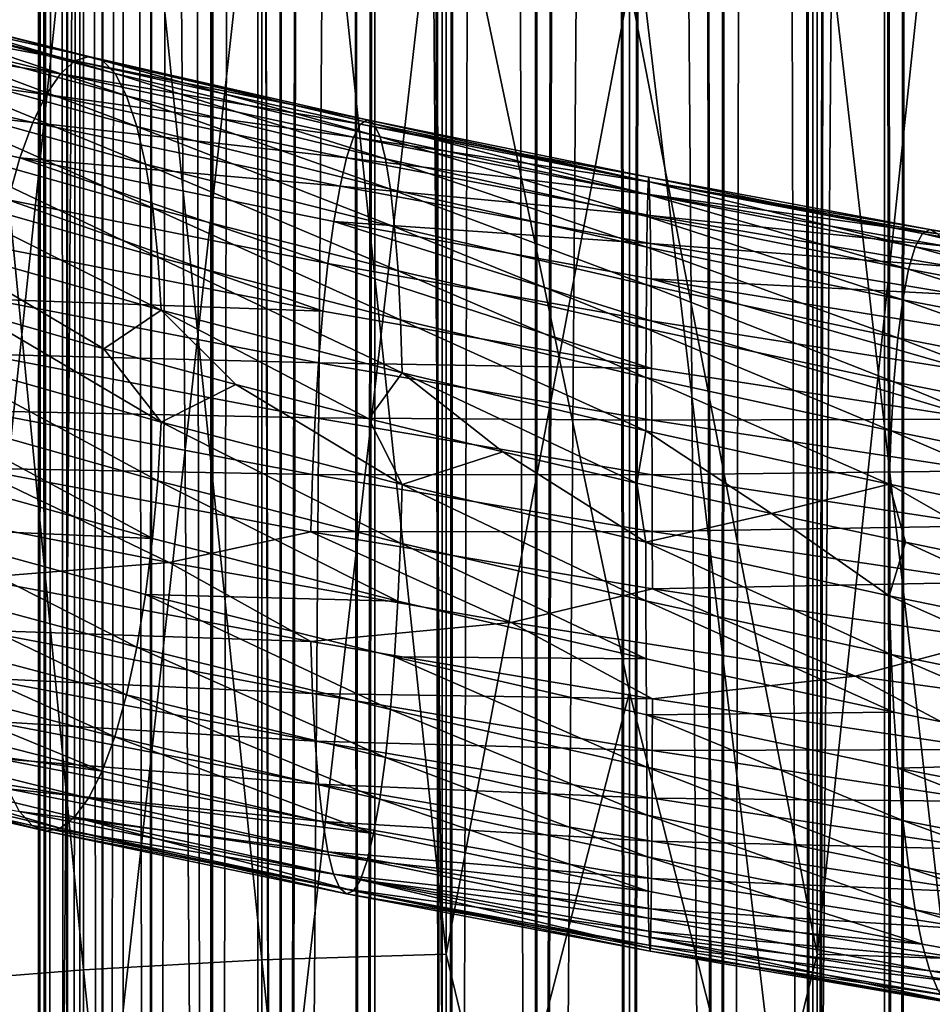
# Model space of a CAD drawing. Header units: metres. Extents: x -44 to 117, y -432 to 89.
# Tile 685 of 1056: x -3.61 to 1.79, y -168.83 to -163. Entities that reach past the tile are written whole.
import ezdxf

# ---------------------------------------------------------------- set-up
doc = ezdxf.new("R2010")
doc.units = ezdxf.units.M
doc.layers.add('solid_125568', color=7, linetype='CONTINUOUS')

msp = doc.modelspace()

# ---------------------------------------------------------------- linework, layer by layer
at = {"layer": 'solid_125568'}
for points in [[(-3.456913, -15, 449.452515), (-3.456909, -205, 449.452484), (-3.5, -205, 450)], [(-3.5, -15, 450), (-3.5, -205, 450), (-3.458443, -205, 450.53775)], [(-3.456913, -15, 449.452515), (-3.5, -205, 450), (-3.5, -15, 450)], [(-3.456913, -15, 450.547516), (-3.5, -15, 450), (-3.458443, -205, 450.53775)], [(-3.456913, -15, 450.547516), (-3.458443, -205, 450.53775), (-3.331574, -205, 451.072662)], [(-3.456913, -15, 449.452515), (-3.328704, -15, 448.918457), (-3.456909, -205, 449.452484)], [(-3.328702, -15, 451.081543), (-3.456913, -15, 450.547516), (-3.331574, -205, 451.072662)], [(-3.328704, -15, 448.918457), (-3.328528, -205, 448.917908), (-3.456909, -205, 449.452484)], [(-3.328702, -15, 451.081543), (-3.331574, -205, 451.072662), (-3.122506, -205, 451.581116)], [(-3.328704, -15, 448.918457), (-3.118528, -15, 448.411041), (-3.328528, -205, 448.917908)], [(-3.118521, -15, 451.588959), (-3.328702, -15, 451.081543), (-3.122506, -205, 451.581116)], [(-3.118528, -15, 448.411041), (-3.118023, -205, 448.410065), (-3.328528, -205, 448.917908)], [(-3.118521, -15, 451.588959), (-3.122506, -205, 451.581116), (-2.836399, -205, 452.050568)], [(-3.118528, -15, 448.411041), (-2.831564, -15, 447.942749), (-3.118023, -205, 448.410065)], [(-2.83155, -15, 452.057251), (-3.118521, -15, 451.588959), (-2.836399, -205, 452.050568)], [(-2.831564, -15, 447.942749), (-2.83059, -205, 447.941406), (-3.118023, -205, 448.410065)], [(-2.83155, -15, 452.057251), (-2.836399, -205, 452.050568), (-2.48031, -205, 452.469421)], [(-2.831564, -15, 447.942749), (-2.474878, -15, 447.525146), (-2.83059, -205, 447.941406)], [(-2.474857, -15, 452.474884), (-2.83155, -15, 452.057251), (-2.48031, -205, 452.469421)], [(-2.474878, -15, 447.525146), (-2.473318, -205, 447.52356), (-2.83059, -205, 447.941406)], [(-2.474857, -15, 452.474884), (-2.48031, -205, 452.469421), (-2.063026, -205, 452.827362)], [(-2.44949, -21, 447.5), (-2.473318, -205, 447.52356), (-2.474878, -15, 447.525146)], [(-2.44949, -21, 452.5), (-2.474857, -15, 452.474884), (-2.063026, -205, 452.827362)], [(-2.44949, -21, 447.5), (-2.090868, -21.30682, 447.193176), (-2.473318, -205, 447.52356)], [(-2.090868, -21.306822, 452.806824), (-2.44949, -21, 452.5), (-2.063026, -205, 452.827362)], [(-2.090868, -21.30682, 447.193176), (-2.055024, -205, 447.16684), (-2.473318, -205, 447.52356)], [(-2.090868, -21.30682, 447.193176), (-1.716968, -21.549931, 446.950073), (-2.055024, -205, 447.16684)], [(-1.716967, -21.549931, 453.049927), (-2.090868, -21.306822, 452.806824), (-2.063026, -205, 452.827362)], [(1.716967, -21.549931, 446.950073), (2.090868, -21.306822, 447.193176), (2.063026, -205, 447.172638)], [(2.090868, -21.30682, 452.806824), (1.716968, -21.549931, 453.049927), (2.055024, -205, 452.83316)], [(-1.716967, -21.549931, 453.049927), (-2.063026, -205, 452.827362), (-1.594842, -205, 453.115509)], [(-1.716968, -21.549931, 446.950073), (-1.586027, -205, 446.879974), (-2.055024, -205, 447.16684)], [(-1.716968, -21.549931, 446.950073), (-1.336233, -21.73488, 446.765106), (-1.586027, -205, 446.879974)], [(-1.336233, -21.73488, 453.234894), (-1.716967, -21.549931, 453.049927), (-1.594842, -205, 453.115509)], [(1.336233, -21.73488, 446.765106), (1.716967, -21.549931, 446.950073), (1.594842, -205, 446.884491)], [(1.716968, -21.549931, 453.049927), (1.336233, -21.73488, 453.234894), (1.586027, -205, 453.120026)], [(1.716968, -21.549931, 453.049927), (1.586027, -205, 453.120026), (2.055024, -205, 452.83316)], [(1.716967, -21.549931, 446.950073), (2.063026, -205, 447.172638), (1.594842, -205, 446.884491)], [(-1.336233, -21.73488, 453.234894), (-1.594842, -205, 453.115509), (-1.087309, -205, 453.326813)], [(-1.336233, -21.73488, 446.765106), (-1.077899, -205, 446.670105), (-1.586027, -205, 446.879974)], [(-1.336233, -21.73488, 446.765106), (-0.953612, -21.867586, 446.632416), (-1.077899, -205, 446.670105)], [(-0.953611, -21.867588, 453.367584), (-1.336233, -21.73488, 453.234894), (-1.087309, -205, 453.326813)], [(0.953611, -21.867588, 446.632416), (1.336233, -21.73488, 446.765106), (1.087309, -205, 446.673187)], [(1.336233, -21.73488, 453.234894), (0.953612, -21.867586, 453.367584), (1.077899, -205, 453.329895)], [(1.336233, -21.73488, 453.234894), (1.077899, -205, 453.329895), (1.586027, -205, 453.120026)], [(1.336233, -21.73488, 446.765106), (1.594842, -205, 446.884491), (1.087309, -205, 446.673187)], [(-0.953611, -21.867588, 453.367584), (-1.087309, -205, 453.326813), (-0.55295, -205, 453.456055)], [(-0.953612, -21.867586, 446.632416), (-0.571486, -21.95303, 446.546967), (-1.077899, -205, 446.670105)], [(-0.571478, -21.953032, 453.453033), (-0.953611, -21.867588, 453.367584), (-0.55295, -205, 453.456055)], [(0.953611, -21.867588, 446.632416), (1.087309, -205, 446.673187), (0.55295, -205, 446.543945)], [(0.571478, -21.953032, 446.546967), (0.953611, -21.867588, 446.632416), (0.55295, -205, 446.543945)], [(0.953612, -21.867586, 453.367584), (0.571486, -21.95303, 453.453033), (1.077899, -205, 453.329895)], [(-0.571486, -21.95303, 446.546967), (-0.543176, -205, 446.542419), (-1.077899, -205, 446.670105)], [(-0.571486, -21.95303, 446.546967), (-0.190366, -21.99482, 446.505188), (-0.543176, -205, 446.542419)], [(-0.190361, -21.99482, 453.494812), (-0.571478, -21.953032, 453.453033), (-0.55295, -205, 453.456055)], [(0.190361, -21.99482, 446.505188), (0.571478, -21.953032, 446.546967), (0.55295, -205, 446.543945)], [(0.571486, -21.95303, 453.453033), (0.190366, -21.99482, 453.494812), (0.543176, -205, 453.457581)], [(0.571486, -21.95303, 453.453033), (0.543176, -205, 453.457581), (1.077899, -205, 453.329895)], [(-0.190361, -21.99482, 453.494812), (-0.55295, -205, 453.456055), (-0.004948, -205, 453.5)], [(-0.190366, -21.99482, 446.505188), (0.004948, -205, 446.5), (-0.543176, -205, 446.542419)], [(-0.190366, -21.99482, 446.505188), (0.190361, -21.99482, 446.505188), (0.004948, -205, 446.5)], [(0.190366, -21.99482, 453.494812), (-0.190361, -21.99482, 453.494812), (-0.004948, -205, 453.5)], [(0.190366, -21.99482, 453.494812), (-0.004948, -205, 453.5), (0.543176, -205, 453.457581)], [(0.190361, -21.99482, 446.505188), (0.55295, -205, 446.543945), (0.004948, -205, 446.5)], [(-1.509208, -312.366974, 242.247192), (-1.509208, -117.572006, 207.899582), (-2.998006, -117.617592, 207.641052)], [(0, -312.351715, 242.333755), (0, -117.55674, 207.986145), (-1.509208, -117.572006, 207.899582)], [(-1.509208, -312.366974, 242.247192), (0, -312.351715, 242.333755), (-1.509208, -117.572006, 207.899582)], [(1.509208, -312.366974, 242.247192), (1.509208, -117.572006, 207.899582), (0, -117.55674, 207.986145)], [(1.509208, -312.366974, 242.247192), (0, -117.55674, 207.986145), (0, -312.351715, 242.333755)], [(2.998006, -312.412567, 241.988663), (2.998006, -117.617592, 207.641052), (1.509208, -117.572006, 207.899582)], [(1.509208, -312.366974, 242.247192), (2.998006, -312.412567, 241.988663), (1.509208, -117.572006, 207.899582)], [(-2.998006, -312.412567, 241.988663), (-2.998006, -117.617592, 207.641052), (-4.446262, -117.692879, 207.214066)], [(-2.998006, -312.412567, 241.988663), (-1.509208, -312.366974, 242.247192), (-2.998006, -117.617592, 207.641052)], [(-4.446262, -312.487854, 241.561676), (-2.998006, -312.412567, 241.988663), (-4.446262, -117.692879, 207.214066)], [(-4.446262, -316.730438, 217.500839), (-4.446262, -121.935455, 183.153229), (-2.998006, -122.010742, 182.726242)], [(-2.998006, -316.805725, 217.073853), (-4.446262, -316.730438, 217.500839), (-2.998006, -122.010742, 182.726242)], [(-2.998006, -316.805725, 217.073853), (-2.998006, -122.010742, 182.726242), (-1.509208, -122.056328, 182.467712)], [(1.509208, -316.851318, 216.815323), (1.509208, -122.056328, 182.467712), (2.998006, -122.010742, 182.726242)], [(2.998006, -316.805725, 217.073853), (1.509208, -316.851318, 216.815323), (2.998006, -122.010742, 182.726242)], [(-1.509208, -316.851318, 216.815323), (-2.998006, -316.805725, 217.073853), (-1.509208, -122.056328, 182.467712)], [(-1.509208, -316.851318, 216.815323), (-1.509208, -122.056328, 182.467712), (0, -122.071594, 182.381149)], [(0, -316.866577, 216.72876), (-1.509208, -316.851318, 216.815323), (0, -122.071594, 182.381149)], [(0, -316.866577, 216.72876), (0, -122.071594, 182.381149), (1.509208, -122.056328, 182.467712)], [(1.509208, -316.851318, 216.815323), (0, -316.866577, 216.72876), (1.509208, -122.056328, 182.467712)], [(-2.177384, -158.178726, 949.973145), (-1.085199, -168.53212, 952.041321), (-1.085199, -158.133347, 950.182373)], [(0, -162.79805, 951.154236), (-1.085199, -158.133347, 950.182373), (-1.085199, -168.53212, 952.041321)], [(1.109473, -158.134018, 950.17926), (0, -162.79805, 951.154236), (1.109473, -168.532623, 952.038208)], [(1.109473, -158.134018, 950.17926), (1.109473, -168.532623, 952.038208), (2.201037, -158.180069, 949.96698)], [(-3.232239, -158.253983, 949.626282), (-2.177384, -168.566925, 951.830078), (-2.177384, -158.178726, 949.973145)], [(-2.177384, -158.178726, 949.973145), (-2.177384, -168.566925, 951.830078), (-1.085199, -168.53212, 952.041321)], [(1.109473, -168.532623, 952.038208), (2.201037, -168.567947, 951.823853), (2.201037, -158.180069, 949.96698)], [(-4.231679, -158.357803, 949.147644), (-3.232239, -168.624664, 951.479858), (-3.232239, -158.253983, 949.626282)], [(-3.232239, -158.253983, 949.626282), (-3.232239, -168.624664, 951.479858), (-2.177384, -168.566925, 951.830078)], [(-4.231679, -158.357803, 949.147644), (-4.231679, -168.7043, 950.996643), (-3.232239, -168.624664, 951.479858)], [(-3.254865, -161.585587, 934.268799), (-4.252891, -171.100342, 936.460388), (-4.252891, -161.481171, 934.750244)], [(-3.254865, -161.585587, 934.268799), (-3.254865, -171.18045, 935.974304), (-4.252891, -171.100342, 936.460388)], [(-2.201037, -161.661499, 933.918945), (-3.254865, -171.18045, 935.974304), (-3.254865, -161.585587, 934.268799)], [(-2.201037, -161.661499, 933.918945), (-2.201037, -171.238678, 935.621094), (-3.254865, -171.18045, 935.974304)], [(-1.109473, -161.707535, 933.706665), (-2.201037, -171.238678, 935.621094), (-2.201037, -161.661499, 933.918945)], [(2.177384, -161.662842, 933.912781), (2.177384, -171.239716, 935.614868), (1.085199, -161.708191, 933.703552)], [(-1.109473, -161.707535, 933.706665), (-1.109473, -171.273987, 935.406738), (-2.201037, -171.238678, 935.621094)], [(0, -166.981705, 934.632019), (-1.109473, -171.273987, 935.406738), (-1.109473, -161.707535, 933.706665)], [(0, -162.111542, 933.714478), (0, -166.981705, 934.632019), (-1.109473, -161.707535, 933.706665)], [(1.085199, -161.708191, 933.703552), (1.085199, -171.27449, 935.403625), (0, -162.111542, 933.714478)], [(2.177384, -171.239716, 935.614868), (1.085199, -171.27449, 935.403625), (1.085199, -161.708191, 933.703552)], [(1.085199, -171.27449, 935.403625), (0, -166.981705, 934.632019), (0, -162.111542, 933.714478)], [(0, -173.034546, 952.748901), (0, -162.79805, 951.154236), (-1.085199, -168.53212, 952.041321)], [(1.109473, -168.532623, 952.038208), (0, -162.79805, 951.154236), (0, -173.034546, 952.748901)], [(-4.939252, -162.836761, 929.478394), (-3.28515, -163.246216, 929.109741), (-5.066371, -162.910995, 929.092896)], [(-4.813447, -162.811569, 929.868347), (-3.201391, -163.219513, 929.510681), (-4.939252, -162.836761, 929.478394)], [(-3.201391, -163.219513, 929.510681), (-3.28515, -163.246216, 929.109741), (-4.939252, -162.836761, 929.478394)], [(-3.120781, -163.243866, 929.906616), (-3.201391, -163.219513, 929.510681), (-4.813447, -162.811569, 929.868347)], [(-4.692291, -162.837479, 930.253784), (-3.120781, -163.243866, 929.906616), (-4.813447, -162.811569, 929.868347)], [(-3.045585, -163.321411, 930.28833), (-3.120781, -163.243866, 929.906616), (-4.692291, -162.837479, 930.253784)], [(-4.579038, -162.916534, 930.625793), (-3.045585, -163.321411, 930.28833), (-4.692291, -162.837479, 930.253784)], [(-5.066371, -162.910995, 929.092896), (-3.36971, -163.321884, 928.712952), (-5.191777, -163.032135, 928.720642)], [(-3.28515, -163.246216, 929.109741), (-3.36971, -163.321884, 928.712952), (-5.066371, -162.910995, 929.092896)], [(-2.977453, -163.452881, 930.647217), (-3.045585, -163.321411, 930.28833), (-4.579038, -162.916534, 930.625793)], [(-4.47625, -163.049469, 930.976074), (-2.977453, -163.452881, 930.647217), (-4.579038, -162.916534, 930.625793)], [(-5.191777, -163.032135, 928.720642), (-3.453038, -163.444336, 928.329529), (-5.312864, -163.197952, 928.370728)], [(-3.36971, -163.321884, 928.712952), (-3.453038, -163.444336, 928.329529), (-5.191777, -163.032135, 928.720642)], [(-2.917159, -163.633469, 930.976685), (-2.977453, -163.452881, 930.647217), (-4.47625, -163.049469, 930.976074)], [(-4.385289, -163.23143, 931.297974), (-2.917159, -163.633469, 930.976685), (-4.47625, -163.049469, 930.976074)], [(-5.312864, -163.197952, 928.370728), (-3.533536, -163.611298, 927.96875), (-5.427065, -163.406189, 928.052307)], [(-3.453038, -163.444336, 928.329529), (-3.533536, -163.611298, 927.96875), (-5.312864, -163.197952, 928.370728)], [(-2.865476, -163.856949, 931.270508), (-2.917159, -163.633469, 930.976685), (-4.385289, -163.23143, 931.297974)], [(-4.307433, -163.456207, 931.58551), (-2.865476, -163.856949, 931.270508), (-4.385289, -163.23143, 931.297974)], [(-3.28515, -163.246216, 929.109741), (-1.593918, -163.621155, 928.914978), (-3.36971, -163.321884, 928.712952)], [(-3.201391, -163.219513, 929.510681), (-1.553152, -163.593872, 929.32251), (-3.28515, -163.246216, 929.109741)], [(-1.553152, -163.593872, 929.32251), (-1.593918, -163.621155, 928.914978), (-3.28515, -163.246216, 929.109741)], [(-1.513999, -163.617615, 929.72467), (-1.553152, -163.593872, 929.32251), (-3.201391, -163.219513, 929.510681)], [(-3.120781, -163.243866, 929.906616), (-1.513999, -163.617615, 929.72467), (-3.201391, -163.219513, 929.510681)], [(-1.477711, -163.69455, 930.112122), (-1.513999, -163.617615, 929.72467), (-3.120781, -163.243866, 929.906616)], [(-3.045585, -163.321411, 930.28833), (-1.477711, -163.69455, 930.112122), (-3.120781, -163.243866, 929.906616)], [(-3.36971, -163.321884, 928.712952), (-1.634963, -163.697372, 928.511475), (-3.453038, -163.444336, 928.329529)], [(-1.593918, -163.621155, 928.914978), (-1.634963, -163.697372, 928.511475), (-3.36971, -163.321884, 928.712952)], [(-1.445004, -163.825439, 930.476013), (-1.477711, -163.69455, 930.112122), (-3.045585, -163.321411, 930.28833)], [(-2.977453, -163.452881, 930.647217), (-1.445004, -163.825439, 930.476013), (-3.045585, -163.321411, 930.28833)], [(-5.427065, -163.406189, 928.052307), (-3.609648, -163.82048, 927.639832), (-3.67944, -164.068893, 927.351135)], [(-3.533536, -163.611298, 927.96875), (-3.609648, -163.82048, 927.639832), (-5.427065, -163.406189, 928.052307)], [(-3.453038, -163.444336, 928.329529), (-1.675272, -163.820297, 928.121277), (-3.533536, -163.611298, 927.96875)], [(-1.634963, -163.697372, 928.511475), (-1.675272, -163.820297, 928.121277), (-3.453038, -163.444336, 928.329529)], [(-2.823446, -164.117065, 931.522766), (-2.865476, -163.856949, 931.270508), (-4.307433, -163.456207, 931.58551)], [(-4.24422, -163.717484, 931.832825), (-2.823446, -164.117065, 931.522766), (-4.307433, -163.456207, 931.58551)], [(-1.416057, -164.005463, 930.809753), (-1.445004, -163.825439, 930.476013), (-2.977453, -163.452881, 930.647217)], [(-2.917159, -163.633469, 930.976685), (-1.416057, -164.005463, 930.809753), (-2.977453, -163.452881, 930.647217)], [(-3.533536, -163.611298, 927.96875), (-1.714272, -163.98764, 927.753845), (-3.609648, -163.82048, 927.639832)], [(-1.675272, -163.820297, 928.121277), (-1.714272, -163.98764, 927.753845), (-3.533536, -163.611298, 927.96875)], [(-1.593918, -163.621155, 928.914978), (0.115402, -163.96167, 928.898865), (-1.634963, -163.697372, 928.511475)], [(-1.553152, -163.593872, 929.32251), (0.112713, -163.934708, 929.308411), (-1.593918, -163.621155, 928.914978)], [(0.112713, -163.934708, 929.308411), (0.115402, -163.96167, 928.898865), (-1.593918, -163.621155, 928.914978)], [(0.109966, -163.958801, 929.712463), (0.112713, -163.934708, 929.308411), (-1.553152, -163.593872, 929.32251)], [(-1.513999, -163.617615, 929.72467), (0.109966, -163.958801, 929.712463), (-1.553152, -163.593872, 929.32251)], [(0.106934, -164.036041, 930.101501), (0.109966, -163.958801, 929.712463), (-1.513999, -163.617615, 929.72467)], [(-1.477711, -163.69455, 930.112122), (0.106934, -164.036041, 930.101501), (-1.513999, -163.617615, 929.72467)], [(-1.391132, -164.228424, 931.107239), (-1.416057, -164.005463, 930.809753), (-2.917159, -163.633469, 930.976685)], [(-2.865476, -163.856949, 931.270508), (-1.391132, -164.228424, 931.107239), (-2.917159, -163.633469, 930.976685)], [(-2.792173, -164.407501, 931.727356), (-2.823446, -164.117065, 931.522766), (-4.24422, -163.717484, 931.832825)], [(-4.197252, -164.008957, 932.033936), (-2.792173, -164.407501, 931.727356), (-4.24422, -163.717484, 931.832825)], [(-1.634963, -163.697372, 928.511475), (0.118338, -164.037521, 928.493225), (-1.675272, -163.820297, 928.121277)], [(0.115402, -163.96167, 928.898865), (0.118338, -164.037521, 928.493225), (-1.634963, -163.697372, 928.511475)], [(0.103844, -164.167236, 930.466736), (0.106934, -164.036041, 930.101501), (-1.477711, -163.69455, 930.112122)], [(-1.445004, -163.825439, 930.476013), (0.103844, -164.167236, 930.466736), (-1.477711, -163.69455, 930.112122)], [(-3.609648, -163.82048, 927.639832), (-1.785755, -164.44574, 927.123901), (-3.67944, -164.068893, 927.351135)], [(-3.609648, -163.82048, 927.639832), (-1.751433, -164.197144, 927.41864), (-1.785755, -164.44574, 927.123901)], [(-1.714272, -163.98764, 927.753845), (-1.751433, -164.197144, 927.41864), (-3.609648, -163.82048, 927.639832)], [(-1.370759, -164.488022, 931.362244), (-1.391132, -164.228424, 931.107239), (-2.865476, -163.856949, 931.270508)], [(-2.823446, -164.117065, 931.522766), (-1.370759, -164.488022, 931.362244), (-2.865476, -163.856949, 931.270508)], [(-1.675272, -163.820297, 928.121277), (0.121507, -164.160095, 928.100891), (-1.714272, -163.98764, 927.753845)], [(0.118338, -164.037521, 928.493225), (0.121507, -164.160095, 928.100891), (-1.675272, -163.820297, 928.121277)], [(0.101114, -164.347519, 930.801514), (0.103844, -164.167236, 930.466736), (-1.445004, -163.825439, 930.476013)], [(-1.416057, -164.005463, 930.809753), (0.101114, -164.347519, 930.801514), (-1.445004, -163.825439, 930.476013)], [(0.106934, -164.036041, 930.101501), (1.690505, -164.346649, 930.257263), (0.109966, -163.958801, 929.712463)], [(0.109966, -163.958801, 929.712463), (1.732825, -164.268188, 929.870728), (0.112713, -163.934708, 929.308411)], [(1.690505, -164.346649, 930.257263), (1.732825, -164.268188, 929.870728), (0.109966, -163.958801, 929.712463)], [(0.112713, -163.934708, 929.308411), (1.777446, -164.242859, 929.469238), (0.115402, -163.96167, 928.898865)], [(1.732825, -164.268188, 929.870728), (1.777446, -164.242859, 929.469238), (0.112713, -163.934708, 929.308411)], [(0.115402, -163.96167, 928.898865), (1.823563, -164.26857, 929.062195), (0.118338, -164.037521, 928.493225)], [(1.777446, -164.242859, 929.469238), (1.823563, -164.26857, 929.062195), (0.115402, -163.96167, 928.898865)], [(-2.772758, -164.721954, 931.878296), (-2.792173, -164.407501, 931.727356), (-4.197252, -164.008957, 932.033936)], [(-4.168123, -164.324265, 932.183044), (-2.772758, -164.721954, 931.878296), (-4.197252, -164.008957, 932.033936)], [(-1.714272, -163.98764, 927.753845), (0.124447, -164.327087, 927.731262), (-1.751433, -164.197144, 927.41864)], [(0.121507, -164.160095, 928.100891), (0.124447, -164.327087, 927.731262), (-1.714272, -163.98764, 927.753845)], [(0.099, -164.570694, 931.09967), (0.101114, -164.347519, 930.801514), (-1.416057, -164.005463, 930.809753)], [(-1.391132, -164.228424, 931.107239), (0.099, -164.570694, 931.09967), (-1.416057, -164.005463, 930.809753)], [(-3.67944, -164.068893, 927.351135), (-1.816176, -164.727036, 926.874146), (-3.741262, -164.350098, 927.106812)], [(-3.67944, -164.068893, 927.351135), (-1.785755, -164.44574, 927.123901), (-1.816176, -164.727036, 926.874146)], [(0.103844, -164.167236, 930.466736), (1.65165, -164.479004, 930.620056), (0.106934, -164.036041, 930.101501)], [(1.65165, -164.479004, 930.620056), (1.690505, -164.346649, 930.257263), (0.106934, -164.036041, 930.101501)], [(0.118338, -164.037521, 928.493225), (1.87045, -164.343201, 928.659058), (0.121507, -164.160095, 928.100891)], [(1.823563, -164.26857, 929.062195), (1.87045, -164.343201, 928.659058), (0.118338, -164.037521, 928.493225)], [(-1.355536, -164.778, 931.568665), (-1.370759, -164.488022, 931.362244), (-2.823446, -164.117065, 931.522766)], [(-2.792173, -164.407501, 931.727356), (-1.355536, -164.778, 931.568665), (-2.823446, -164.117065, 931.522766)], [(-1.751433, -164.197144, 927.41864), (0.128195, -164.784546, 927.096863), (-1.785755, -164.44574, 927.123901)], [(-1.751433, -164.197144, 927.41864), (0.126658, -164.536255, 927.393738), (0.128195, -164.784546, 927.096863)], [(0.124447, -164.327087, 927.731262), (0.126658, -164.536255, 927.393738), (-1.751433, -164.197144, 927.41864)], [(0.101114, -164.347519, 930.801514), (1.617272, -164.660355, 930.952515), (0.103844, -164.167236, 930.466736)], [(1.617272, -164.660355, 930.952515), (1.65165, -164.479004, 930.620056), (0.103844, -164.167236, 930.466736)], [(0.121507, -164.160095, 928.100891), (1.917064, -164.4646, 928.269104), (0.124447, -164.327087, 927.731262)], [(1.87045, -164.343201, 928.659058), (1.917064, -164.4646, 928.269104), (0.121507, -164.160095, 928.100891)], [(0.097484, -164.830475, 931.355225), (0.099, -164.570694, 931.09967), (-1.391132, -164.228424, 931.107239)], [(-1.370759, -164.488022, 931.362244), (0.097484, -164.830475, 931.355225), (-1.391132, -164.228424, 931.107239)], [(1.732825, -164.268188, 929.870728), (3.336124, -164.547165, 930.197144), (1.777446, -164.242859, 929.469238)], [(1.777446, -164.242859, 929.469238), (3.422115, -164.519714, 929.802551), (1.823563, -164.26857, 929.062195)], [(3.336124, -164.547165, 930.197144), (3.422115, -164.519714, 929.802551), (1.777446, -164.242859, 929.469238)], [(-3.113341, -164.949585, 932.029602), (-2.772758, -164.721954, 931.878296), (-4.168123, -164.324265, 932.183044)], [(-3.883921, -164.729416, 932.200195), (-3.113341, -164.949585, 932.029602), (-4.168123, -164.324265, 932.183044)], [(1.690505, -164.346649, 930.257263), (3.254993, -164.627731, 930.577087), (1.732825, -164.268188, 929.870728)], [(3.254993, -164.627731, 930.577087), (3.336124, -164.547165, 930.197144), (1.732825, -164.268188, 929.870728)], [(-3.741262, -164.350098, 927.106812), (-1.816176, -164.727036, 926.874146), (-3.793779, -164.656815, 926.910217)], [(0.099, -164.570694, 931.09967), (1.588139, -164.884491, 931.248718), (0.101114, -164.347519, 930.801514)], [(1.588139, -164.884491, 931.248718), (1.617272, -164.660355, 930.952515), (0.101114, -164.347519, 930.801514)], [(0.124447, -164.327087, 927.731262), (1.961915, -164.630524, 927.901733), (0.126658, -164.536255, 927.393738)], [(1.917064, -164.4646, 928.269104), (1.961915, -164.630524, 927.901733), (0.124447, -164.327087, 927.731262)], [(1.65165, -164.479004, 930.620056), (3.180812, -164.762054, 930.933716), (1.690505, -164.346649, 930.257263)], [(3.180812, -164.762054, 930.933716), (3.254993, -164.627731, 930.577087), (1.690505, -164.346649, 930.257263)], [(-1.346055, -165.092056, 931.72052), (-1.355536, -164.778, 931.568665), (-2.792173, -164.407501, 931.727356)], [(-2.772758, -164.721954, 931.878296), (-1.346055, -165.092056, 931.72052), (-2.792173, -164.407501, 931.727356)], [(-1.785755, -164.44574, 927.123901), (0.129522, -165.065552, 926.845032), (-1.816176, -164.727036, 926.874146)], [(-1.785755, -164.44574, 927.123901), (0.128195, -164.784546, 927.096863), (0.129522, -165.065552, 926.845032)], [(0.096484, -165.120575, 931.56189), (0.097484, -164.830475, 931.355225), (-1.370759, -164.488022, 931.362244)], [(-1.355536, -164.778, 931.568665), (0.096484, -165.120575, 931.56189), (-1.370759, -164.488022, 931.362244)], [(1.617272, -164.660355, 930.952515), (3.115174, -164.945267, 931.260681), (1.65165, -164.479004, 930.620056)], [(3.115174, -164.945267, 931.260681), (3.180812, -164.762054, 930.933716), (1.65165, -164.479004, 930.620056)], [(0.126658, -164.536255, 927.393738), (2.040859, -165.086243, 927.270935), (0.128195, -164.784546, 927.096863)], [(0.126658, -164.536255, 927.393738), (2.003477, -164.83873, 927.566223), (2.040859, -165.086243, 927.270935)], [(1.961915, -164.630524, 927.901733), (2.003477, -164.83873, 927.566223), (0.126658, -164.536255, 927.393738)], [(0.097484, -164.830475, 931.355225), (1.56475, -165.145111, 931.502441), (0.099, -164.570694, 931.09967)], [(1.56475, -165.145111, 931.502441), (1.588139, -164.884491, 931.248718), (0.099, -164.570694, 931.09967)], [(-3.793779, -164.656815, 926.910217), (-1.841862, -165.033707, 926.672791), (-3.836033, -164.981659, 926.764709)], [(-1.816176, -164.727036, 926.874146), (-1.841862, -165.033707, 926.672791), (-3.793779, -164.656815, 926.910217)], [(1.588139, -164.884491, 931.248718), (3.059352, -165.171097, 931.552063), (1.617272, -164.660355, 930.952515)], [(3.059352, -165.171097, 931.552063), (3.115174, -164.945267, 931.260681), (1.617272, -164.660355, 930.952515)], [(-4.168962, -164.986664, 932.301575), (-2.773505, -165.383133, 931.995361), (-3.883921, -164.729416, 932.200195)], [(-2.773505, -165.383133, 931.995361), (-3.113341, -164.949585, 932.029602), (-3.883921, -164.729416, 932.200195)], [(-3.113341, -164.949585, 932.029602), (-2.331448, -165.161545, 931.903564), (-2.772758, -164.721954, 931.878296)], [(-1.543003, -165.364746, 931.823059), (-1.346055, -165.092056, 931.72052), (-2.772758, -164.721954, 931.878296)], [(-2.331448, -165.161545, 931.903564), (-1.543003, -165.364746, 931.823059), (-2.772758, -164.721954, 931.878296)], [(-1.816176, -164.727036, 926.874146), (0.129522, -165.065552, 926.845032), (-1.841862, -165.033707, 926.672791)], [(0.095924, -165.434692, 931.713562), (0.096484, -165.120575, 931.56189), (-1.355536, -164.778, 931.568665)], [(-1.346055, -165.092056, 931.72052), (0.095924, -165.434692, 931.713562), (-1.355536, -164.778, 931.568665)], [(0.128195, -164.784546, 927.096863), (2.07392, -165.366623, 927.020508), (0.129522, -165.065552, 926.845032)], [(0.128195, -164.784546, 927.096863), (2.040859, -165.086243, 927.270935), (2.07392, -165.366623, 927.020508)], [(0.096484, -165.120575, 931.56189), (1.547538, -165.435913, 931.707642), (0.097484, -164.830475, 931.355225)], [(1.547538, -165.435913, 931.707642), (1.56475, -165.145111, 931.502441), (0.097484, -164.830475, 931.355225)], [(1.56475, -165.145111, 931.502441), (3.014354, -165.433197, 931.801819), (1.588139, -164.884491, 931.248718)], [(3.014354, -165.433197, 931.801819), (3.059352, -165.171097, 931.552063), (1.588139, -164.884491, 931.248718)], [(-2.773505, -165.383133, 931.995361), (-2.331448, -165.161545, 931.903564), (-3.113341, -164.949585, 932.029602)], [(-4.198394, -165.334106, 932.271057), (-2.793121, -165.730301, 931.961487), (-4.168962, -164.986664, 932.301575)], [(-2.793121, -165.730301, 931.961487), (-2.773505, -165.383133, 931.995361), (-4.168962, -164.986664, 932.301575)], [(-3.836033, -164.981659, 926.764709), (-1.862368, -165.358398, 926.523315), (-3.867196, -165.317184, 926.673706)], [(-1.841862, -165.033707, 926.672791), (-1.862368, -165.358398, 926.523315), (-3.836033, -164.981659, 926.764709)], [(-1.841862, -165.033707, 926.672791), (0.130957, -165.371979, 926.641846), (-1.862368, -165.358398, 926.523315)], [(0.129522, -165.065552, 926.845032), (0.130957, -165.371979, 926.641846), (-1.841862, -165.033707, 926.672791)], [(0.129522, -165.065552, 926.845032), (2.07392, -165.366623, 927.020508), (0.130957, -165.371979, 926.641846)], [(-1.543003, -165.364746, 931.823059), (-0.751018, -165.559219, 931.788513), (-1.346055, -165.092056, 931.72052)], [(0.04353, -165.745438, 931.800171), (0.095924, -165.434692, 931.713562), (-1.346055, -165.092056, 931.72052)], [(-0.751018, -165.559219, 931.788513), (0.04353, -165.745438, 931.800171), (-1.346055, -165.092056, 931.72052)], [(0.095924, -165.434692, 931.713562), (1.536941, -165.750565, 931.858215), (0.096484, -165.120575, 931.56189)], [(1.536941, -165.750565, 931.858215), (1.547538, -165.435913, 931.707642), (0.096484, -165.120575, 931.56189)], [(-2.773505, -165.383133, 931.995361), (-1.3467, -165.752609, 931.836121), (-2.331448, -165.161545, 931.903564)], [(-1.3467, -165.752609, 931.836121), (-1.543003, -165.364746, 931.823059), (-2.331448, -165.161545, 931.903564)], [(1.547538, -165.435913, 931.707642), (2.981122, -165.725235, 932.003906), (1.56475, -165.145111, 931.502441)], [(2.981122, -165.725235, 932.003906), (3.014354, -165.433197, 931.801819), (1.56475, -165.145111, 931.502441)], [(-4.245357, -165.677353, 932.183411), (-2.824288, -166.073456, 931.868958), (-4.198394, -165.334106, 932.271057)], [(-2.824288, -166.073456, 931.868958), (-2.793121, -165.730301, 931.961487), (-4.198394, -165.334106, 932.271057)], [(-3.867196, -165.317184, 926.673706), (-1.877377, -165.69368, 926.429138), (-3.886445, -165.655991, 926.640503)], [(-1.862368, -165.358398, 926.523315), (-1.877377, -165.69368, 926.429138), (-3.867196, -165.317184, 926.673706)], [(-1.862368, -165.358398, 926.523315), (0.132432, -165.696426, 926.490723), (-1.877377, -165.69368, 926.429138)], [(0.130957, -165.371979, 926.641846), (0.132432, -165.696426, 926.490723), (-1.862368, -165.358398, 926.523315)], [(-1.3467, -165.752609, 931.836121), (-0.751018, -165.559219, 931.788513), (-1.543003, -165.364746, 931.823059)], [(2.07392, -165.366623, 927.020508), (2.102463, -165.672562, 926.818359), (0.130957, -165.371979, 926.641846)], [(0.130957, -165.371979, 926.641846), (2.102463, -165.672562, 926.818359), (0.132432, -165.696426, 926.490723)], [(-2.793121, -165.730301, 931.961487), (-1.35628, -166.099579, 931.800049), (-2.773505, -165.383133, 931.995361)], [(-1.35628, -166.099579, 931.800049), (-1.3467, -165.752609, 931.836121), (-2.773505, -165.383133, 931.995361)], [(0.04353, -165.745438, 931.800171), (0.839324, -165.923904, 931.858154), (0.095924, -165.434692, 931.713562)], [(0.839324, -165.923904, 931.858154), (1.536941, -165.750565, 931.858215), (0.095924, -165.434692, 931.713562)], [(1.536941, -165.750565, 931.858215), (2.96061, -166.040878, 932.152344), (1.547538, -165.435913, 931.707642)], [(2.96061, -166.040878, 932.152344), (2.981122, -165.725235, 932.003906), (1.547538, -165.435913, 931.707642)], [(-1.3467, -165.752609, 931.836121), (0.095388, -166.0952, 931.827881), (-0.751018, -165.559219, 931.788513)], [(0.095388, -166.0952, 931.827881), (0.04353, -165.745438, 931.800171), (-0.751018, -165.559219, 931.788513)], [(-3.886445, -165.655991, 926.640503), (-2.725327, -166.215073, 926.49823), (-4.726898, -165.820465, 926.835693)], [(-3.886445, -165.655991, 926.640503), (-1.886579, -166.032166, 926.393799), (-2.725327, -166.215073, 926.49823)], [(-1.877377, -165.69368, 926.429138), (-1.886579, -166.032166, 926.393799), (-3.886445, -165.655991, 926.640503)], [(-4.308529, -166.008377, 932.041992), (-2.824288, -166.073456, 931.868958), (-4.245357, -165.677353, 932.183411)], [(-1.877377, -165.69368, 926.429138), (0.133748, -166.031509, 926.395264), (-1.886579, -166.032166, 926.393799)], [(0.132432, -165.696426, 926.490723), (0.133748, -166.031509, 926.395264), (-1.877377, -165.69368, 926.429138)], [(2.102463, -165.672562, 926.818359), (2.125905, -165.996689, 926.66803), (0.132432, -165.696426, 926.490723)], [(0.132432, -165.696426, 926.490723), (2.125905, -165.996689, 926.66803), (0.133748, -166.031509, 926.395264)], [(-2.824288, -166.073456, 931.868958), (-1.371298, -166.442612, 931.704407), (-2.793121, -165.730301, 931.961487)], [(-1.371298, -166.442612, 931.704407), (-1.35628, -166.099579, 931.800049), (-2.793121, -165.730301, 931.961487)], [(-1.35628, -166.099579, 931.800049), (0.095954, -166.442062, 931.790649), (-1.3467, -165.752609, 931.836121)], [(0.095954, -166.442062, 931.790649), (0.095388, -166.0952, 931.827881), (-1.3467, -165.752609, 931.836121)], [(0.095388, -166.0952, 931.827881), (0.839324, -165.923904, 931.858154), (0.04353, -165.745438, 931.800171)], [(0.839324, -165.923904, 931.858154), (1.633255, -166.094696, 931.962097), (1.536941, -165.750565, 931.858215)], [(2.42182, -166.257843, 932.111816), (2.96061, -166.040878, 932.152344), (1.536941, -165.750565, 931.858215)], [(1.633255, -166.094696, 931.962097), (2.42182, -166.257843, 932.111816), (1.536941, -165.750565, 931.858215)], [(-3.886963, -166.307693, 926.755859), (-4.726898, -165.820465, 926.835693), (-2.725327, -166.215073, 926.49823)], [(0.095388, -166.0952, 931.827881), (1.536521, -166.411621, 931.971375), (0.839324, -165.923904, 931.858154)], [(1.536521, -166.411621, 931.971375), (1.633255, -166.094696, 931.962097), (0.839324, -165.923904, 931.858154)], [(-4.386611, -166.319153, 931.850281), (-2.918019, -166.715652, 931.522156), (-4.308529, -166.008377, 932.041992)], [(-4.308529, -166.008377, 932.041992), (-2.866186, -166.404587, 931.721375), (-2.824288, -166.073456, 931.868958)], [(-2.918019, -166.715652, 931.522156), (-2.866186, -166.404587, 931.721375), (-4.308529, -166.008377, 932.041992)], [(2.125905, -165.996689, 926.66803), (2.143531, -166.331635, 926.572937), (0.133748, -166.031509, 926.395264)], [(-2.866186, -166.404587, 931.721375), (-1.371298, -166.442612, 931.704407), (-2.824288, -166.073456, 931.868958)], [(-1.886579, -166.032166, 926.393799), (-0.700724, -166.569473, 926.373718), (-2.725327, -166.215073, 926.49823)], [(0.133748, -166.031509, 926.395264), (0.134698, -166.369843, 926.358826), (-1.886579, -166.032166, 926.393799)], [(-1.886579, -166.032166, 926.393799), (0.134698, -166.369843, 926.358826), (-0.700724, -166.569473, 926.373718)], [(0.133748, -166.031509, 926.395264), (2.143531, -166.331635, 926.572937), (0.134698, -166.369843, 926.358826)], [(-1.371298, -166.442612, 931.704407), (0.097255, -166.784927, 931.693665), (-1.35628, -166.099579, 931.800049)], [(0.097255, -166.784927, 931.693665), (0.095954, -166.442062, 931.790649), (-1.35628, -166.099579, 931.800049)], [(1.547227, -166.758484, 931.934143), (1.536521, -166.411621, 931.971375), (0.095388, -166.0952, 931.827881)], [(0.095954, -166.442062, 931.790649), (1.547227, -166.758484, 931.934143), (0.095388, -166.0952, 931.827881)], [(1.536521, -166.411621, 931.971375), (2.96031, -166.703079, 932.264404), (1.633255, -166.094696, 931.962097)], [(2.96031, -166.703079, 932.264404), (2.42182, -166.257843, 932.111816), (1.633255, -166.094696, 931.962097)], [(-3.886963, -166.307693, 926.755859), (-2.725327, -166.215073, 926.49823), (-1.886992, -166.683044, 926.507751)], [(-1.886992, -166.683044, 926.507751), (-2.725327, -166.215073, 926.49823), (-0.700724, -166.569473, 926.373718)], [(-4.478233, -166.601685, 931.611694), (-2.97892, -166.998642, 931.274902), (-4.386611, -166.319153, 931.850281)], [(-2.97892, -166.998642, 931.274902), (-2.918019, -166.715652, 931.522156), (-4.386611, -166.319153, 931.850281)], [(-3.886963, -166.307693, 926.755859), (-1.886992, -166.683044, 926.507751), (-3.867647, -166.614395, 926.903198)], [(2.143531, -166.331635, 926.572937), (2.154624, -166.669998, 926.53656), (0.134698, -166.369843, 926.358826)], [(-2.918019, -166.715652, 931.522156), (-1.416447, -167.084732, 931.348938), (-2.866186, -166.404587, 931.721375)], [(-2.866186, -166.404587, 931.721375), (-1.391448, -166.773666, 931.552856), (-1.371298, -166.442612, 931.704407)], [(-1.416447, -167.084732, 931.348938), (-1.391448, -166.773666, 931.552856), (-2.866186, -166.404587, 931.721375)], [(0.134698, -166.369843, 926.358826), (1.335132, -166.886307, 926.464478), (-0.700724, -166.569473, 926.373718)], [(0.134698, -166.369843, 926.358826), (2.154624, -166.669998, 926.53656), (1.335132, -166.886307, 926.464478)], [(2.981034, -167.050034, 932.228333), (2.96031, -166.703079, 932.264404), (1.536521, -166.411621, 931.971375)], [(1.547227, -166.758484, 931.934143), (2.981034, -167.050034, 932.228333), (1.536521, -166.411621, 931.971375)], [(-1.391448, -166.773666, 931.552856), (0.097255, -166.784927, 931.693665), (-1.371298, -166.442612, 931.704407)], [(1.564833, -167.101151, 931.837585), (1.547227, -166.758484, 931.934143), (0.095954, -166.442062, 931.790649)], [(0.097255, -166.784927, 931.693665), (1.564833, -167.101151, 931.837585), (0.095954, -166.442062, 931.790649)], [(-1.886992, -166.683044, 926.507751), (-0.700724, -166.569473, 926.373718), (0.134393, -167.020615, 926.471497)], [(0.134393, -167.020615, 926.471497), (-0.700724, -166.569473, 926.373718), (1.335132, -166.886307, 926.464478)], [(-4.581751, -166.848068, 931.329468), (-3.047737, -167.245621, 930.983093), (-4.478233, -166.601685, 931.611694)], [(-3.047737, -167.245621, 930.983093), (-2.97892, -166.998642, 931.274902), (-4.478233, -166.601685, 931.611694)], [(-3.867647, -166.614395, 926.903198), (-1.877616, -166.989212, 926.655884), (-3.836163, -166.898163, 927.103699)], [(-1.886992, -166.683044, 926.507751), (-1.877616, -166.989212, 926.655884), (-3.867647, -166.614395, 926.903198)], [(-1.886992, -166.683044, 926.507751), (0.134393, -167.020615, 926.471497), (-1.877616, -166.989212, 926.655884)], [(2.154624, -166.669998, 926.53656), (3.364232, -167.167694, 926.770325), (1.335132, -166.886307, 926.464478)], [(-2.97892, -166.998642, 931.274902), (-1.445938, -167.367798, 931.096375), (-2.918019, -166.715652, 931.522156)], [(-1.445938, -167.367798, 931.096375), (-1.416447, -167.084732, 931.348938), (-2.918019, -166.715652, 931.522156)], [(3.014747, -167.392487, 932.133911), (2.981034, -167.050034, 932.228333), (1.547227, -166.758484, 931.934143)], [(1.564833, -167.101151, 931.837585), (3.014747, -167.392487, 932.133911), (1.547227, -166.758484, 931.934143)], [(-1.416447, -167.084732, 931.348938), (0.1012, -167.426575, 931.3349), (-1.391448, -166.773666, 931.552856)], [(-1.391448, -166.773666, 931.552856), (0.099081, -167.115768, 931.540527), (0.097255, -166.784927, 931.693665)], [(0.1012, -167.426575, 931.3349), (0.099081, -167.115768, 931.540527), (-1.391448, -166.773666, 931.552856)], [(0.099081, -167.115768, 931.540527), (1.564833, -167.101151, 931.837585), (0.097255, -166.784927, 931.693665)], [(-4.695142, -167.051529, 931.007874), (-3.123021, -167.44986, 930.651184), (-4.581751, -166.848068, 931.329468)], [(-3.123021, -167.44986, 930.651184), (-3.047737, -167.245621, 930.983093), (-4.581751, -166.848068, 931.329468)], [(0.134393, -167.020615, 926.471497), (1.335132, -166.886307, 926.464478), (2.154431, -167.321396, 926.648132)], [(2.154431, -167.321396, 926.648132), (1.335132, -166.886307, 926.464478), (3.364232, -167.167694, 926.770325)], [(-3.836163, -166.898163, 927.103699), (-1.862181, -167.2724, 926.858337), (-3.7937, -167.153198, 927.351807)], [(-1.877616, -166.989212, 926.655884), (-1.862181, -167.2724, 926.858337), (-3.836163, -166.898163, 927.103699)], [(-3.047737, -167.245621, 930.983093), (-1.479277, -167.614914, 930.798706), (-2.97892, -166.998642, 931.274902)], [(-1.479277, -167.614914, 930.798706), (-1.445938, -167.367798, 931.096375), (-2.97892, -166.998642, 931.274902)], [(-1.877616, -166.989212, 926.655884), (0.133724, -167.326813, 926.619568), (-1.862181, -167.2724, 926.858337)], [(0.134393, -167.020615, 926.471497), (0.133724, -167.326813, 926.619568), (-1.877616, -166.989212, 926.655884)], [(0, -166.981705, 934.632019), (0, -171.873978, 935.423279), (-1.109473, -171.273987, 935.406738)], [(1.085199, -171.27449, 935.403625), (0, -171.873978, 935.423279), (0, -166.981705, 934.632019)], [(-4.815666, -167.209824, 930.655151), (-3.123021, -167.44986, 930.651184), (-4.695142, -167.051529, 931.007874)], [(0.134393, -167.020615, 926.471497), (2.154431, -167.321396, 926.648132), (0.133724, -167.326813, 926.619568)], [(-1.445938, -167.367798, 931.096375), (0.103453, -167.709335, 931.080383), (-1.416447, -167.084732, 931.348938)], [(0.103453, -167.709335, 931.080383), (0.1012, -167.426575, 931.3349), (-1.416447, -167.084732, 931.348938)], [(0.099081, -167.115768, 931.540527), (1.588617, -167.431641, 931.685242), (1.564833, -167.101151, 931.837585)], [(1.617832, -167.741913, 931.480713), (1.588617, -167.431641, 931.685242), (0.099081, -167.115768, 931.540527)], [(0.1012, -167.426575, 931.3349), (1.617832, -167.741913, 931.480713), (0.099081, -167.115768, 931.540527)], [(1.588617, -167.431641, 931.685242), (3.014747, -167.392487, 932.133911), (1.564833, -167.101151, 931.837585)], [(-3.7937, -167.153198, 927.351807), (-1.841372, -167.52681, 927.109192), (-3.741455, -167.373688, 927.641724)], [(-1.862181, -167.2724, 926.858337), (-1.841372, -167.52681, 927.109192), (-3.7937, -167.153198, 927.351807)], [(-4.94076, -167.321747, 930.280457), (-3.202946, -167.609055, 930.287537), (-4.815666, -167.209824, 930.655151)], [(-4.815666, -167.209824, 930.655151), (-3.202946, -167.609055, 930.287537), (-3.123021, -167.44986, 930.651184)], [(-3.123021, -167.44986, 930.651184), (-1.515603, -167.819336, 930.460449), (-3.047737, -167.245621, 930.983093)], [(-1.515603, -167.819336, 930.460449), (-1.479277, -167.614914, 930.798706), (-3.047737, -167.245621, 930.983093)], [(-1.862181, -167.2724, 926.858337), (0.132934, -167.610062, 926.822205), (-1.841372, -167.52681, 927.109192)], [(0.133724, -167.326813, 926.619568), (0.132934, -167.610062, 926.822205), (-1.862181, -167.2724, 926.858337)], [(-5.067863, -167.386047, 929.893127), (-3.370501, -167.78746, 929.503113), (-4.94076, -167.321747, 930.280457)], [(-4.94076, -167.321747, 930.280457), (-3.285957, -167.722, 929.901672), (-3.202946, -167.609055, 930.287537)], [(-3.370501, -167.78746, 929.503113), (-3.285957, -167.722, 929.901672), (-4.94076, -167.321747, 930.280457)], [(0.133724, -167.326813, 926.619568), (2.143724, -167.628174, 926.795044), (0.132934, -167.610062, 926.822205)], [(2.154431, -167.321396, 926.648132), (2.143724, -167.628174, 926.795044), (0.133724, -167.326813, 926.619568)], [(-5.315784, -167.367493, 929.116882), (-3.535848, -167.771469, 928.705139), (-5.194015, -167.401642, 929.502258)], [(-3.611741, -167.687988, 928.324463), (-3.535848, -167.771469, 928.705139), (-5.315784, -167.367493, 929.116882)], [(-5.194015, -167.401642, 929.502258), (-3.454614, -167.804291, 929.101135), (-5.067863, -167.386047, 929.893127)], [(-3.535848, -167.771469, 928.705139), (-3.454614, -167.804291, 929.101135), (-5.194015, -167.401642, 929.502258)], [(-3.454614, -167.804291, 929.101135), (-3.370501, -167.78746, 929.503113), (-5.067863, -167.386047, 929.893127)], [(-3.741455, -167.373688, 927.641724), (-1.815881, -167.746689, 927.402771), (-3.68054, -167.553864, 927.967896)], [(-1.841372, -167.52681, 927.109192), (-1.815881, -167.746689, 927.402771), (-3.741455, -167.373688, 927.641724)], [(-1.479277, -167.614914, 930.798706), (0.105972, -167.956116, 930.780579), (-1.445938, -167.367798, 931.096375)], [(0.105972, -167.956116, 930.780579), (0.103453, -167.709335, 931.080383), (-1.445938, -167.367798, 931.096375)], [(1.588617, -167.431641, 931.685242), (3.06022, -167.722488, 931.98468), (3.014747, -167.392487, 932.133911)], [(-3.202946, -167.609055, 930.287537), (-1.515603, -167.819336, 930.460449), (-3.123021, -167.44986, 930.651184)], [(1.651807, -168.024017, 931.2276), (1.617832, -167.741913, 931.480713), (0.1012, -167.426575, 931.3349)], [(0.103453, -167.709335, 931.080383), (1.651807, -168.024017, 931.2276), (0.1012, -167.426575, 931.3349)], [(3.116202, -168.032013, 931.784119), (3.06022, -167.722488, 931.98468), (1.588617, -167.431641, 931.685242)], [(1.617832, -167.741913, 931.480713), (3.116202, -168.032013, 931.784119), (1.588617, -167.431641, 931.685242)], [(-1.841372, -167.52681, 927.109192), (0.131853, -167.864624, 927.073608), (-1.815881, -167.746689, 927.402771)], [(0.132934, -167.610062, 926.822205), (0.131853, -167.864624, 927.073608), (-1.841372, -167.52681, 927.109192)], [(-3.68054, -167.553864, 927.967896), (-1.786311, -167.92627, 927.733337), (-3.611741, -167.687988, 928.324463)], [(-1.815881, -167.746689, 927.402771), (-1.786311, -167.92627, 927.733337), (-3.68054, -167.553864, 927.967896)], [(-3.285957, -167.722, 929.901672), (-1.554026, -167.97879, 930.090271), (-3.202946, -167.609055, 930.287537)], [(-3.202946, -167.609055, 930.287537), (-1.554026, -167.97879, 930.090271), (-1.515603, -167.819336, 930.460449)], [(-1.515603, -167.819336, 930.460449), (0.109015, -168.160156, 930.440247), (-1.479277, -167.614914, 930.798706)], [(0.109015, -168.160156, 930.440247), (0.105972, -167.956116, 930.780579), (-1.479277, -167.614914, 930.798706)], [(0.132934, -167.610062, 926.822205), (2.126717, -167.91217, 926.996277), (0.131853, -167.864624, 927.073608)], [(2.143724, -167.628174, 926.795044), (2.126717, -167.91217, 926.996277), (0.132934, -167.610062, 926.822205)], [(-3.611741, -167.687988, 928.324463), (-1.752936, -168.05983, 928.095032), (-3.535848, -167.771469, 928.705139)], [(-1.786311, -167.92627, 927.733337), (-1.752936, -168.05983, 928.095032), (-3.611741, -167.687988, 928.324463)], [(-3.370501, -167.78746, 929.503113), (-1.635044, -168.157852, 929.292358), (-3.285957, -167.722, 929.901672)], [(-3.285957, -167.722, 929.901672), (-1.594016, -168.092026, 929.697693), (-1.554026, -167.97879, 930.090271)], [(-1.635044, -168.157852, 929.292358), (-1.594016, -168.092026, 929.697693), (-3.285957, -167.722, 929.901672)], [(-1.815881, -167.746689, 927.402771), (0.130302, -168.084686, 927.368042), (-1.786311, -167.92627, 927.733337)], [(0.131853, -167.864624, 927.073608), (0.130302, -168.084686, 927.368042), (-1.815881, -167.746689, 927.402771)], [(1.690157, -168.269989, 930.929565), (1.651807, -168.024017, 931.2276), (0.103453, -167.709335, 931.080383)], [(0.105972, -167.956116, 930.780579), (1.690157, -168.269989, 930.929565), (0.103453, -167.709335, 931.080383)], [(3.181516, -168.31311, 931.535828), (3.116202, -168.032013, 931.784119), (1.617832, -167.741913, 931.480713)], [(1.651807, -168.024017, 931.2276), (3.181516, -168.31311, 931.535828), (1.617832, -167.741913, 931.480713)], [(-3.535848, -167.771469, 928.705139), (-1.715948, -168.142776, 928.481445), (-3.454614, -167.804291, 929.101135)], [(-1.752936, -168.05983, 928.095032), (-1.715948, -168.142776, 928.481445), (-3.535848, -167.771469, 928.705139)], [(-3.454614, -167.804291, 929.101135), (-1.676168, -168.17511, 928.883728), (-3.370501, -167.78746, 929.503113)], [(-1.715948, -168.142776, 928.481445), (-1.676168, -168.17511, 928.883728), (-3.454614, -167.804291, 929.101135)], [(-1.676168, -168.17511, 928.883728), (-1.635044, -168.157852, 929.292358), (-3.370501, -167.78746, 929.503113)], [(-1.554026, -167.97879, 930.090271), (0.109015, -168.160156, 930.440247), (-1.515603, -167.819336, 930.460449)], [(0.131853, -167.864624, 927.073608), (2.103756, -168.167572, 927.246033), (0.130302, -168.084686, 927.368042)], [(2.126717, -167.91217, 926.996277), (2.103756, -168.167572, 927.246033), (0.131853, -167.864624, 927.073608)], [(-1.786311, -167.92627, 927.733337), (0.128191, -168.264496, 927.699646), (-1.752936, -168.05983, 928.095032)], [(0.130302, -168.084686, 927.368042), (0.128191, -168.264496, 927.699646), (-1.786311, -167.92627, 927.733337)], [(-1.594016, -168.092026, 929.697693), (0.112531, -168.319199, 930.067932), (-1.554026, -167.97879, 930.090271)], [(-1.554026, -167.97879, 930.090271), (0.112531, -168.319199, 930.067932), (0.109015, -168.160156, 930.440247)], [(1.732539, -168.473099, 930.591248), (1.690157, -168.269989, 930.929565), (0.105972, -167.956116, 930.780579)], [(0.109015, -168.160156, 930.440247), (1.732539, -168.473099, 930.591248), (0.105972, -167.956116, 930.780579)], [(3.255265, -168.557861, 931.243286), (3.181516, -168.31311, 931.535828), (1.651807, -168.024017, 931.2276)], [(1.690157, -168.269989, 930.929565), (3.255265, -168.557861, 931.243286), (1.651807, -168.024017, 931.2276)], [(-1.752936, -168.05983, 928.095032), (0.125762, -168.398331, 928.062744), (-1.715948, -168.142776, 928.481445)], [(0.128191, -168.264496, 927.699646), (0.125762, -168.398331, 928.062744), (-1.752936, -168.05983, 928.095032)], [(-1.635044, -168.157852, 929.292358), (0.118968, -168.497437, 929.265747), (-1.594016, -168.092026, 929.697693)], [(-1.594016, -168.092026, 929.697693), (0.116016, -168.432022, 929.673218), (0.112531, -168.319199, 930.067932)], [(0.118968, -168.497437, 929.265747), (0.116016, -168.432022, 929.673218), (-1.594016, -168.092026, 929.697693)], [(0.130302, -168.084686, 927.368042), (2.075178, -168.388611, 927.538452), (0.128191, -168.264496, 927.699646)], [(2.103756, -168.167572, 927.246033), (2.075178, -168.388611, 927.538452), (0.130302, -168.084686, 927.368042)], [(-1.715948, -168.142776, 928.481445), (0.123425, -168.481628, 928.450867), (-1.676168, -168.17511, 928.883728)], [(0.125762, -168.398331, 928.062744), (0.123425, -168.481628, 928.450867), (-1.715948, -168.142776, 928.481445)], [(-1.676168, -168.17511, 928.883728), (0.1213, -168.514313, 928.855042), (-1.635044, -168.157852, 929.292358)], [(0.1213, -168.514313, 928.855042), (0.118968, -168.497437, 929.265747), (-1.635044, -168.157852, 929.292358)], [(0.112531, -168.319199, 930.067932), (1.732539, -168.473099, 930.591248), (0.109015, -168.160156, 930.440247)], [(0.123425, -168.481628, 928.450867), (0.1213, -168.514313, 928.855042), (-1.676168, -168.17511, 928.883728)], [(0.128191, -168.264496, 927.699646), (2.041407, -168.569489, 927.86792), (0.125762, -168.398331, 928.062744)], [(2.075178, -168.388611, 927.538452), (2.041407, -168.569489, 927.86792), (0.128191, -168.264496, 927.699646)], [(3.336507, -168.759521, 930.911133), (3.255265, -168.557861, 931.243286), (1.690157, -168.269989, 930.929565)], [(1.732539, -168.473099, 930.591248), (3.336507, -168.759521, 930.911133), (1.690157, -168.269989, 930.929565)], [(0.112531, -168.319199, 930.067932), (1.777957, -168.631104, 930.221252), (1.732539, -168.473099, 930.591248)], [(0.116016, -168.432022, 929.673218), (1.777957, -168.631104, 930.221252), (0.112531, -168.319199, 930.067932)], [(0.125762, -168.398331, 928.062744), (2.003199, -168.704453, 928.228577), (0.123425, -168.481628, 928.450867)], [(2.041407, -168.569489, 927.86792), (2.003199, -168.704453, 928.228577), (0.125762, -168.398331, 928.062744)], [(0.116016, -168.432022, 929.673218), (1.824882, -168.742813, 929.829041), (1.777957, -168.631104, 930.221252)], [(1.871784, -168.807083, 929.424072), (1.824882, -168.742813, 929.829041), (0.116016, -168.432022, 929.673218)], [(0.118968, -168.497437, 929.265747), (1.871784, -168.807083, 929.424072), (0.116016, -168.432022, 929.673218)], [(1.917551, -168.822784, 929.01593), (1.871784, -168.807083, 929.424072), (0.118968, -168.497437, 929.265747)], [(0.1213, -168.514313, 928.855042), (1.917551, -168.822784, 929.01593), (0.118968, -168.497437, 929.265747)], [(0.123425, -168.481628, 928.450867), (1.961559, -168.78891, 928.614258), (0.1213, -168.514313, 928.855042)], [(1.961559, -168.78891, 928.614258), (1.917551, -168.822784, 929.01593), (0.1213, -168.514313, 928.855042)], [(2.003199, -168.704453, 928.228577), (1.961559, -168.78891, 928.614258), (0.123425, -168.481628, 928.450867)], [(1.777957, -168.631104, 930.221252), (3.336507, -168.759521, 930.911133), (1.732539, -168.473099, 930.591248)], [(-3.232239, -168.624664, 951.479858), (-2.177384, -179.035858, 953.158325), (-2.177384, -168.566925, 951.830078)], [(-2.177384, -168.566925, 951.830078), (-1.085199, -179.011719, 953.371033), (-1.085199, -168.53212, 952.041321)], [(-2.177384, -168.566925, 951.830078), (-2.177384, -179.035858, 953.158325), (-1.085199, -179.011719, 953.371033)], [(0, -173.034546, 952.748901), (-1.085199, -168.53212, 952.041321), (-1.085199, -179.011719, 953.371033)], [(1.109473, -168.532623, 952.038208), (0, -173.034546, 952.748901), (1.109473, -179.01207, 953.367859)], [(1.109473, -168.532623, 952.038208), (1.109473, -179.01207, 953.367859), (2.201037, -168.567947, 951.823853)], [(1.109473, -179.01207, 953.367859), (2.201037, -179.036575, 953.152039), (2.201037, -168.567947, 951.823853)], [(-4.231679, -168.7043, 950.996643), (-3.232239, -179.075928, 952.805664), (-3.232239, -168.624664, 951.479858)], [(-3.232239, -168.624664, 951.479858), (-3.232239, -179.075928, 952.805664), (-2.177384, -179.035858, 953.158325)], [(1.777957, -168.631104, 930.221252), (3.423313, -168.915894, 930.547852), (3.336507, -168.759521, 930.911133)], [(1.824882, -168.742813, 929.829041), (3.423313, -168.915894, 930.547852), (1.777957, -168.631104, 930.221252)], [(-4.231679, -168.7043, 950.996643), (-4.231679, -179.131195, 952.319031), (-3.232239, -179.075928, 952.805664)], [(0.622989, -169.200378, 962.207031), (0.639041, -169.144943, 962.615723), (2.386736, -168.780182, 962.402893)], [(2.326845, -168.835785, 961.998413), (0.622989, -169.200378, 962.207031), (2.386736, -168.780182, 962.402893)], [(2.386736, -168.780182, 962.402893), (0.639041, -169.144943, 962.615723), (2.445651, -168.782043, 962.810242)], [(0.639041, -169.144943, 962.615723), (0.654617, -169.147064, 963.026978), (2.445651, -168.782043, 962.810242)], [(2.445651, -168.782043, 962.810242), (0.654617, -169.147064, 963.026978), (2.50259, -168.843018, 963.210815)]]:
    msp.add_3dface(points, dxfattribs=at)

doc.saveas('drawing.dxf')
